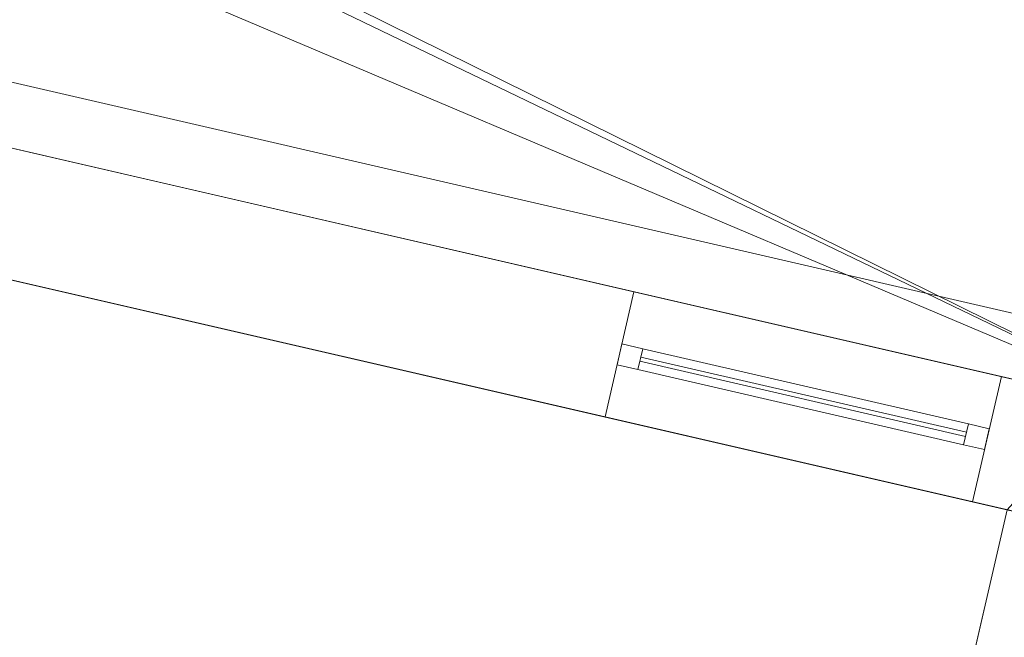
# Model space of a CAD drawing. Header units: millimetres. Extents: x -430348 to -225823, y -86243 to 5084.
# Tile 743 of 1056: x -341310 to -339013, y -59887 to -58446. Entities that reach past the tile are written whole.
import ezdxf

# ---------------------------------------------------------------- set-up
doc = ezdxf.new("R2010")
doc.units = ezdxf.units.MM
for name, color, linetype, lineweight in [('A-GLAZ-CURT', 52, 'Continuous', 9), ('A-GLAZ-CWMG', 51, 'Continuous', 9), ('A-ROOF', 132, 'Continuous', 9), ('A-WALL', 113, 'Continuous', 9)]:
    doc.layers.add(name, color=color, linetype=linetype, lineweight=lineweight)

# ---------------------------------------------------------------- blocks, each defined once
blk = doc.blocks.new('System Panel - Glazed-555769-_3D_ Copy 1')
at = {"layer": 'A-GLAZ-CURT', "transparency": 33554471}
mesh = blk.add_polyface(dxfattribs=at)
corners = [(-390, 5), (-390, 5, 845), (390, 5, 845), (390, 5)]
mesh.append_faces([[corners[k] for k in face] for face in [(1, 2, 3, 0)]])
mesh = blk.add_polyface(dxfattribs=at)
corners = [(390, -5), (-390, -5), (-390, 5), (390, 5)]
mesh.append_faces([[corners[k] for k in face] for face in [(0, 1, 2, 3)]])
mesh = blk.add_polyface(dxfattribs=at)
corners = [(-390, -5, 845), (390, -5, 845), (390, 5, 845), (-390, 5, 845)]
mesh.append_faces([[corners[k] for k in face] for face in [(0, 1, 2, 3)]])
mesh = blk.add_polyface(dxfattribs=at)
corners = [(-390, -5), (-390, -5, 845), (-390, 5, 845), (-390, 5)]
mesh.append_faces([[corners[k] for k in face] for face in [(0, 1, 2, 3)]])
mesh = blk.add_polyface(dxfattribs=at)
corners = [(390, -5, 845), (390, -5), (390, 5), (390, 5, 845)]
mesh.append_faces([[corners[k] for k in face] for face in [(0, 1, 2, 3)]])
mesh = blk.add_polyface(dxfattribs=at)
corners = [(-390, -5), (390, -5), (390, -5, 845), (-390, -5, 845)]
mesh.append_faces([[corners[k] for k in face] for face in [(3, 0, 1, 2)]])
blk = doc.blocks.new('Rectangular Mullion - 50mm x 50mm-494518-_3D_ Copy 1')
at = {"layer": 'A-GLAZ-CWMG'}
mesh = blk.add_polyface(dxfattribs=at)
corners = [(0, 25), (-50, 25), (-50, -25), (0, -25)]
mesh.append_faces([[corners[k] for k in face] for face in [(2, 3, 0, 1)]])
mesh = blk.add_polyface(dxfattribs=at)
corners = [(-50, 25), (0, 25), (0, 25, -340), (-50, 25, -340)]
mesh.append_faces([[corners[k] for k in face] for face in [(3, 0, 1, 2)]])
mesh = blk.add_polyface(dxfattribs=at)
corners = [(-50, -25), (-50, 25), (-50, 25, -340), (-50, -25, -340)]
mesh.append_faces([[corners[k] for k in face] for face in [(3, 0, 1, 2)]])
mesh = blk.add_polyface(dxfattribs=at)
corners = [(0, 25), (0, -25), (0, -25, -340), (0, 25, -340)]
mesh.append_faces([[corners[k] for k in face] for face in [(3, 0, 1, 2)]])
mesh = blk.add_polyface(dxfattribs=at)
corners = [(0, -25), (-50, -25), (-50, -25, -340), (0, -25, -340)]
mesh.append_faces([[corners[k] for k in face] for face in [(3, 0, 1, 2)]])
blk = doc.blocks.new('Rectangular Mullion - 50mm x 50mm-393902-_3D_ Copy 1')
at = {"layer": 'A-GLAZ-CWMG'}
mesh = blk.add_polyface(dxfattribs=at)
corners = [(0, 25), (-50, 25), (-50, -25), (0, -25)]
mesh.append_faces([[corners[k] for k in face] for face in [(3, 0, 1, 2)]])
mesh = blk.add_polyface(dxfattribs=at)
corners = [(0, 25, -780), (0, -25, -780), (-50, -25, -780), (-50, 25, -780)]
mesh.append_faces([[corners[k] for k in face] for face in [(3, 0, 1, 2)]])
mesh = blk.add_polyface(dxfattribs=at)
corners = [(-50, 25), (0, 25), (0, 25, -780), (-50, 25, -780)]
mesh.append_faces([[corners[k] for k in face] for face in [(0, 1, 2, 3)]])
mesh = blk.add_polyface(dxfattribs=at)
corners = [(-50, -25), (-50, 25), (-50, 25, -780), (-50, -25, -780)]
mesh.append_faces([[corners[k] for k in face] for face in [(0, 1, 2, 3)]])
mesh = blk.add_polyface(dxfattribs=at)
corners = [(0, 25), (0, -25), (0, -25, -780), (0, 25, -780)]
mesh.append_faces([[corners[k] for k in face] for face in [(0, 1, 2, 3)]])
mesh = blk.add_polyface(dxfattribs=at)
corners = [(0, -25), (-50, -25), (-50, -25, -780), (0, -25, -780)]
mesh.append_faces([[corners[k] for k in face] for face in [(0, 1, 2, 3)]])
blk = doc.blocks.new('Rectangular Mullion - 50mm x 50mm-555770-_3D_ Copy 1')
at = {"layer": 'A-GLAZ-CWMG'}
mesh = blk.add_polyface(dxfattribs=at)
corners = [(0, 25), (-50, 25), (-50, -25), (0, -25)]
mesh.append_faces([[corners[k] for k in face] for face in [(2, 3, 0, 1)]])
mesh = blk.add_polyface(dxfattribs=at)
corners = [(-50, 25), (0, 25), (0, 25, -920), (-50, 25, -920)]
mesh.append_faces([[corners[k] for k in face] for face in [(3, 0, 1, 2)]])
mesh = blk.add_polyface(dxfattribs=at)
corners = [(-50, -25), (-50, 25), (-50, 25, -920), (-50, -25, -920)]
mesh.append_faces([[corners[k] for k in face] for face in [(3, 0, 1, 2)]])
mesh = blk.add_polyface(dxfattribs=at)
corners = [(0, 25), (0, -25), (0, -25, -920), (0, 25, -920)]
mesh.append_faces([[corners[k] for k in face] for face in [(3, 0, 1, 2)]])
mesh = blk.add_polyface(dxfattribs=at)
corners = [(0, -25), (-50, -25), (-50, -25, -920), (0, -25, -920)]
mesh.append_faces([[corners[k] for k in face] for face in [(3, 0, 1, 2)]])
blk = doc.blocks.new('Rectangular Mullion - 50mm x 50mm-393903-_3D_ Copy 1')
at = {"layer": 'A-GLAZ-CWMG'}
mesh = blk.add_polyface(dxfattribs=at)
corners = [(0, 25), (-50, 25), (-50, -25), (0, -25)]
mesh.append_faces([[corners[k] for k in face] for face in [(2, 3, 0, 1)]])
mesh = blk.add_polyface(dxfattribs=at)
corners = [(0, 25, -780), (0, -25, -780), (-50, -25, -780), (-50, 25, -780)]
mesh.append_faces([[corners[k] for k in face] for face in [(0, 1, 2, 3)]])
mesh = blk.add_polyface(dxfattribs=at)
corners = [(-50, 25), (0, 25), (0, 25, -780), (-50, 25, -780)]
mesh.append_faces([[corners[k] for k in face] for face in [(0, 1, 2, 3)]])
mesh = blk.add_polyface(dxfattribs=at)
corners = [(-50, -25), (-50, 25), (-50, 25, -780), (-50, -25, -780)]
mesh.append_faces([[corners[k] for k in face] for face in [(0, 1, 2, 3)]])
mesh = blk.add_polyface(dxfattribs=at)
corners = [(0, 25), (0, -25), (0, -25, -780), (0, 25, -780)]
mesh.append_faces([[corners[k] for k in face] for face in [(0, 1, 2, 3)]])
mesh = blk.add_polyface(dxfattribs=at)
corners = [(0, -25), (-50, -25), (-50, -25, -780), (0, -25, -780)]
mesh.append_faces([[corners[k] for k in face] for face in [(0, 1, 2, 3)]])
blk = doc.blocks.new('System Panel - Glazed-555771-_3D_ Copy 1')
at = {"layer": 'A-GLAZ-CURT', "transparency": 33554471}
mesh = blk.add_polyface(dxfattribs=at)
corners = [(-390, 5), (-390, 5, 265), (390, 5, 265), (390, 5)]
mesh.append_faces([[corners[k] for k in face] for face in [(1, 2, 3, 0)]])
mesh = blk.add_polyface(dxfattribs=at)
corners = [(390, -5), (-390, -5), (-390, 5), (390, 5)]
mesh.append_faces([[corners[k] for k in face] for face in [(0, 1, 2, 3)]])
mesh = blk.add_polyface(dxfattribs=at)
corners = [(-390, -5, 265), (390, -5, 265), (390, 5, 265), (-390, 5, 265)]
mesh.append_faces([[corners[k] for k in face] for face in [(0, 1, 2, 3)]])
mesh = blk.add_polyface(dxfattribs=at)
corners = [(-390, -5), (-390, -5, 265), (-390, 5, 265), (-390, 5)]
mesh.append_faces([[corners[k] for k in face] for face in [(0, 1, 2, 3)]])
mesh = blk.add_polyface(dxfattribs=at)
corners = [(390, -5, 265), (390, -5), (390, 5), (390, 5, 265)]
mesh.append_faces([[corners[k] for k in face] for face in [(0, 1, 2, 3)]])
mesh = blk.add_polyface(dxfattribs=at)
corners = [(-390, -5), (390, -5), (390, -5, 265), (-390, -5, 265)]
mesh.append_faces([[corners[k] for k in face] for face in [(3, 0, 1, 2)]])
blk = doc.blocks.new('Rectangular Mullion - 50mm x 50mm-555772-_3D_ Copy 1')
at = {"layer": 'A-GLAZ-CWMG'}
mesh = blk.add_polyface(dxfattribs=at)
corners = [(0, 25, -920), (0, -25, -920), (-50, -25, -920), (-50, 25, -920)]
mesh.append_faces([[corners[k] for k in face] for face in [(3, 0, 1, 2)]])
mesh = blk.add_polyface(dxfattribs=at)
corners = [(-50, 25), (0, 25), (0, 25, -920), (-50, 25, -920)]
mesh.append_faces([[corners[k] for k in face] for face in [(3, 0, 1, 2)]])
mesh = blk.add_polyface(dxfattribs=at)
corners = [(-50, -25), (-50, 25), (-50, 25, -920), (-50, -25, -920)]
mesh.append_faces([[corners[k] for k in face] for face in [(0, 1, 2, 3)]])
mesh = blk.add_polyface(dxfattribs=at)
corners = [(0, 25), (0, -25), (0, -25, -920), (0, 25, -920)]
mesh.append_faces([[corners[k] for k in face] for face in [(0, 1, 2, 3)]])
mesh = blk.add_polyface(dxfattribs=at)
corners = [(0, -25), (-50, -25), (-50, -25, -920), (0, -25, -920)]
mesh.append_faces([[corners[k] for k in face] for face in [(3, 0, 1, 2)]])
blk = doc.blocks.new('Rectangular Mullion - 50mm x 50mm-494523-_3D_ Copy 1')
at = {"layer": 'A-GLAZ-CWMG'}
mesh = blk.add_polyface(dxfattribs=at)
corners = [(0, 25, -340), (0, -25, -340), (-50, -25, -340), (-50, 25, -340)]
mesh.append_faces([[corners[k] for k in face] for face in [(0, 1, 2, 3)]])
mesh = blk.add_polyface(dxfattribs=at)
corners = [(-50, 25), (0, 25), (0, 25, -340), (-50, 25, -340)]
mesh.append_faces([[corners[k] for k in face] for face in [(3, 0, 1, 2)]])
mesh = blk.add_polyface(dxfattribs=at)
corners = [(-50, -25), (-50, 25), (-50, 25, -340), (-50, -25, -340)]
mesh.append_faces([[corners[k] for k in face] for face in [(3, 0, 1, 2)]])
mesh = blk.add_polyface(dxfattribs=at)
corners = [(0, 25), (0, -25), (0, -25, -340), (0, 25, -340)]
mesh.append_faces([[corners[k] for k in face] for face in [(3, 0, 1, 2)]])
mesh = blk.add_polyface(dxfattribs=at)
corners = [(0, -25), (-50, -25), (-50, -25, -340), (0, -25, -340)]
mesh.append_faces([[corners[k] for k in face] for face in [(3, 0, 1, 2)]])
blk = doc.blocks.new('Rectangular Mullion - 50mm x 50mm-494349-_3D_ Copy 1')
at = {"layer": 'A-GLAZ-CWMG'}
mesh = blk.add_polyface(dxfattribs=at)
corners = [(25, 25), (-25, 25), (-25, -25), (25, -25)]
mesh.append_faces([[corners[k] for k in face] for face in [(2, 3, 0, 1)]])
mesh = blk.add_polyface(dxfattribs=at)
corners = [(25, 25, -780), (25, -25, -780), (-25, -25, -780), (-25, 25, -780)]
mesh.append_faces([[corners[k] for k in face] for face in [(0, 1, 2, 3)]])
mesh = blk.add_polyface(dxfattribs=at)
corners = [(-25, 25), (25, 25), (25, 25, -780), (-25, 25, -780)]
mesh.append_faces([[corners[k] for k in face] for face in [(0, 1, 2, 3)]])
mesh = blk.add_polyface(dxfattribs=at)
corners = [(-25, -25), (-25, 25), (-25, 25, -780), (-25, -25, -780)]
mesh.append_faces([[corners[k] for k in face] for face in [(0, 1, 2, 3)]])
mesh = blk.add_polyface(dxfattribs=at)
corners = [(25, 25), (25, -25), (25, -25, -780), (25, 25, -780)]
mesh.append_faces([[corners[k] for k in face] for face in [(0, 1, 2, 3)]])
mesh = blk.add_polyface(dxfattribs=at)
corners = [(25, -25), (-25, -25), (-25, -25, -780), (25, -25, -780)]
mesh.append_faces([[corners[k] for k in face] for face in [(0, 1, 2, 3)]])

msp = doc.modelspace()

# ---------------------------------------------------------------- block references
at = {"layer": 'A-GLAZ-CURT', "transparency": 33554471, "rotation": 166.9999999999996}
for name, p in [('System Panel - Glazed-555769-_3D_ Copy 1', (-339482.1, -59326, 63300)), ('System Panel - Glazed-555771-_3D_ Copy 1', (-339482.1, -59326, 64195))]:
    msp.add_blockref(name, p, dxfattribs=at)
at = {"layer": 'A-GLAZ-CWMG', "extrusion": (0, 0, -1), "rotation": 13.00000000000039}
for name, p in [('Rectangular Mullion - 50mm x 50mm-555770-_3D_ Copy 1', (339910.8, -59227, -63250)), ('Rectangular Mullion - 50mm x 50mm-494523-_3D_ Copy 1', (339910.8, -59227, -64170))]:
    msp.add_blockref(name, p, dxfattribs=at)
at = {"layer": 'A-GLAZ-CWMG', "extrusion": (-0.97437, 0.224951, 0), "rotation": 90}
for name, p in [('Rectangular Mullion - 50mm x 50mm-393902-_3D_ Copy 1', (134172.3, 64510, 317825.7)), ('Rectangular Mullion - 50mm x 50mm-494349-_3D_ Copy 1', (134172.3, 64170, 317825.7))]:
    msp.add_blockref(name, p, dxfattribs=at)
at = {"layer": 'A-GLAZ-CWMG', "extrusion": (0.97437, -0.224951, 0), "rotation": 270}
msp.add_blockref('Rectangular Mullion - 50mm x 50mm-393903-_3D_ Copy 1', (-134172.3, 63250, -317045.7), dxfattribs=at)
at = {"layer": 'A-GLAZ-CWMG', "rotation": 346.9999999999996}
for name, p in [('Rectangular Mullion - 50mm x 50mm-494518-_3D_ Copy 1', (-339053.4, -59425, 64510)), ('Rectangular Mullion - 50mm x 50mm-555772-_3D_ Copy 1', (-339053.4, -59425, 64170))]:
    msp.add_blockref(name, p, dxfattribs=at)

# ---------------------------------------------------------------- meshes
at = {"layer": 'A-ROOF'}
mesh = msp.add_polyface(dxfattribs=at)
corners = [(-337781.6, -57960.2, 62630.2), (-338274.1, -58047.1, 62678.9), (-338581.8, -59379.9, 63020), (-344281.8, -58064, 63020), (-343429.3, -54371.1, 62075), (-337280.7, -55790.6, 62075), (-342364.7, -56929.8, 62636.9), (-342968.8, -56790.3, 62636.9), (-343195.8, -57773.6, 62888.5), (-342591.7, -57913, 62888.5), (-340367, -57427.7, 62645.9), (-340971.1, -57288.2, 62645.9), (-341198.1, -58271.5, 62897.5), (-340594, -58410.9, 62897.5)]
mesh.append_faces([[corners[k] for k in face] for face in [(9, 3, 8), (1, 10, 5, 0)]], dxfattribs={"vtx0": -1, "vtx1": -1})
mesh.append_faces([[corners[k] for k in face] for face in [(11, 6, 4, 5)]], dxfattribs={"vtx0": -1, "vtx1": -1, "vtx3": -1})
mesh.append_faces([[corners[k] for k in face] for face in [(5, 10, 11)]], dxfattribs={"vtx0": -1, "vtx2": -1})
mesh.append_faces([[corners[k] for k in face] for face in [(12, 2, 3, 9)]], dxfattribs={"vtx0": -1, "vtx2": -1, "vtx3": -1})
mesh.append_faces([[corners[k] for k in face] for face in [(6, 7, 4), (12, 13, 2)]], dxfattribs={"vtx1": -1, "vtx2": -1})
mesh.append_faces([[corners[k] for k in face] for face in [(7, 8, 3, 4), (9, 6, 11, 12), (1, 2, 13, 10)]], dxfattribs={"vtx1": -1, "vtx3": -1})
mesh = msp.add_polyface(dxfattribs=at)
corners = [(-344281.8, -58064, 63123.1), (-338581.8, -59379.9, 63123.1), (-338274.1, -58047.1, 62782), (-337781.6, -57960.2, 62733.3), (-337280.7, -55790.6, 62178.1), (-343429.3, -54371.1, 62178.1), (-342963.4, -56766.8, 62734), (-342359.3, -56906.2, 62734), (-342586.3, -57889.5, 62985.6), (-343190.4, -57750, 62985.6), (-340965.7, -57264.7, 62742.9), (-340361.6, -57404.1, 62742.9), (-340588.6, -58387.4, 62994.5), (-341192.7, -58247.9, 62994.5)]
mesh.append_faces([[corners[k] for k in face] for face in [(4, 11, 2, 3)]], dxfattribs={"vtx0": -1, "vtx1": -1})
mesh.append_faces([[corners[k] for k in face] for face in [(10, 5, 7)]], dxfattribs={"vtx0": -1, "vtx1": -1, "vtx2": -1})
mesh.append_faces([[corners[k] for k in face] for face in [(13, 0, 1, 12), (0, 9, 6, 5), (5, 6, 7), (10, 7, 8, 13), (12, 1, 2, 11)]], dxfattribs={"vtx0": -1, "vtx2": -1})
mesh.append_faces([[corners[k] for k in face] for face in [(8, 9, 0, 13)]], dxfattribs={"vtx1": -1, "vtx2": -1, "vtx3": -1})
mesh.append_faces([[corners[k] for k in face] for face in [(10, 11, 4, 5)]], dxfattribs={"vtx1": -1, "vtx3": -1})
mesh = msp.add_polyface(dxfattribs=at)
corners = [(-332194.6, -60700.6, 64510), (-332936.9, -63916, 66863.9), (-347357.6, -60586.7, 66863.9), (-349830.6, -56629, 64510)]
mesh.append_faces([[corners[k] for k in face] for face in [(0, 1, 2, 3)]])
mesh = msp.add_polyface(dxfattribs=at)
corners = [(-332194.6, -60700.6, 64632.8), (-349830.6, -56629, 64632.8), (-347357.6, -60586.7, 66986.7), (-332936.9, -63916, 66986.7)]
mesh.append_faces([[corners[k] for k in face] for face in [(2, 3, 0, 1)]])
mesh = msp.add_polyface(dxfattribs=at)
corners = [(-349830.6, -56629, 64510), (-349830.6, -56629, 64632.8), (-332194.6, -60700.6, 64632.8), (-332194.6, -60700.6, 64510)]
mesh.append_faces([[corners[k] for k in face] for face in [(2, 3, 0, 1)]])
mesh = msp.add_polyface(dxfattribs=at)
corners = [(-338581.8, -59379.9, 63123.1), (-344281.8, -58064, 63123.1), (-344281.8, -58064, 63020), (-338581.8, -59379.9, 63020)]
mesh.append_faces([[corners[k] for k in face] for face in [(0, 1, 2, 3)]])
mesh = msp.add_polyface(dxfattribs=at)
corners = [(-340261.2, -65026.9, 62075.5), (-339006, -59589.9, 62075.5), (-337272.8, -59990, 62075.5), (-338528, -65427, 62075.5)]
mesh.append_faces([[corners[k] for k in face] for face in [(0, 1, 2, 3)]])
mesh = msp.add_polyface(dxfattribs=at)
corners = [(-339006, -59589.9, 62175.5), (-340261.2, -65026.9, 62175.5), (-338528, -65427, 62175.5), (-337272.8, -59990, 62175.5)]
mesh.append_faces([[corners[k] for k in face] for face in [(3, 0, 1, 2)]])
mesh = msp.add_polyface(dxfattribs=at)
corners = [(-340261.2, -65026.9, 62175.5), (-339006, -59589.9, 62175.5), (-339006, -59589.9, 62075.5), (-340261.2, -65026.9, 62075.5)]
mesh.append_faces([[corners[k] for k in face] for face in [(1, 2, 3, 0)]])
at = {"layer": 'A-WALL'}
mesh = msp.add_polyface(dxfattribs=at)
corners = [(-318492.7, -64325.7, 59055.2), (-325272.3, -62760.5, 59055.2), (-325564.6, -62693, 59055.2), (-326621.8, -62449, 59055.2), (-326914.1, -62381.5, 59055.2), (-337272.8, -59990, 59055.2), (-337565.1, -59922.5, 59055.2), (-338713.7, -59657.3, 59055.2), (-339006, -59589.9, 59055.2), (-349473.9, -57173.2, 59055.2), (-349766.2, -57105.7, 59055.2), (-349698.7, -56813.4, 59055.2), (-344281.8, -58064, 59055.2), (-344087, -58108.9, 59055.2), (-338776.6, -59334.9, 59055.2), (-338581.8, -59379.9, 59055.2), (-337490.2, -59631.9, 59055.2), (-337295.3, -59676.9, 59055.2), (-332676.8, -60743.2, 59055.2), (-332482, -60788.2, 59055.2), (-332086.3, -60879.5, 59055.2), (-331794, -60947, 59055.2), (-327096, -62031.6, 59055.2), (-326803.7, -62099.1, 59055.2), (-325472.9, -62406.3, 59055.2), (-325179.5, -62474.1, 59055.2), (-321464.2, -63331.8, 59055.2), (-321171.8, -63399.3, 59055.2), (-318425.2, -64033.4, 59055.2)]
mesh.append_faces([[corners[k] for k in face] for face in [(0, 27, 28)]], dxfattribs={"vtx0": -1})
mesh.append_faces([[corners[k] for k in face] for face in [(24, 3, 23)]], dxfattribs={"vtx0": -1, "vtx1": -1})
mesh.append_faces([[corners[k] for k in face] for face in [(5, 18, 19), (20, 4, 5, 19), (23, 3, 4, 22), (6, 16, 17), (9, 12, 13)]], dxfattribs={"vtx0": -1, "vtx2": -1})
mesh.append_faces([[corners[k] for k in face] for face in [(24, 1, 2, 3), (4, 20, 21, 22), (1, 24, 25, 26)]], dxfattribs={"vtx0": -1, "vtx3": -1})
mesh.append_faces([[corners[k] for k in face] for face in [(7, 8, 14, 15), (8, 9, 13, 14), (5, 6, 17, 18), (6, 7, 15, 16), (0, 1, 26, 27)]], dxfattribs={"vtx1": -1, "vtx3": -1})
mesh.append_faces([[corners[k] for k in face] for face in [(9, 10, 11, 12)]], dxfattribs={"vtx3": -1})
mesh = msp.add_polyface(dxfattribs=at)
corners = [(-349698.7, -56813.4, 64617), (-349703.2, -56832.8, 64631.3), (-349493.4, -57168.7, 64831), (-349473.9, -57173.2, 64831), (-332227.7, -61154.8, 64831), (-332160.2, -60862.5, 64617)]
mesh.append_faces([[corners[k] for k in face] for face in [(1, 2, 3, 0)]], dxfattribs={"vtx2": -1})
mesh.append_faces([[corners[k] for k in face] for face in [(3, 4, 5, 0)]], dxfattribs={"vtx3": -1})
mesh = msp.add_polyface(dxfattribs=at)
corners = [(-318425.2, -64033.4, 59055.2), (-321171.8, -63399.3, 59055.2), (-321464.2, -63331.8, 59055.2), (-325179.5, -62474.1, 59055.2), (-325472.9, -62406.3, 59055.2), (-326803.7, -62099.1, 59055.2), (-327096, -62031.6, 59055.2), (-331794, -60947, 59055.2), (-332086.3, -60879.5, 59055.2), (-332482, -60788.2, 59055.2), (-332676.8, -60743.2, 59055.2), (-337295.3, -59676.9, 59055.2), (-337490.2, -59631.9, 59055.2), (-338581.8, -59379.9, 59055.2), (-338776.6, -59334.9, 59055.2), (-344087, -58108.9, 59055.2), (-344281.8, -58064, 59055.2), (-349698.7, -56813.4, 59055.2), (-349698.7, -56813.4, 64617), (-332160.2, -60862.5, 64617), (-332160.2, -60862.5, 64817), (-318480, -64020.8, 64817), (-318425.2, -64033.4, 64857.1), (-318648.2, -63981.9, 63579.7), (-318648.2, -63981.9, 64579.7), (-319505.7, -63784, 64579.7), (-319505.7, -63784, 63579.7), (-321298.5, -63370.1, 63450), (-321298.5, -63370.1, 64710), (-322701.6, -63046.1, 64710), (-322701.6, -63046.1, 63450), (-324230.5, -62693.2, 63450), (-324230.5, -62693.2, 64710), (-325107.4, -62490.7, 64710), (-325107.4, -62490.7, 63450), (-325637.4, -62368.4, 63450), (-325637.4, -62368.4, 64710), (-326296.2, -62216.3, 64710), (-326296.2, -62216.3, 63450), (-326958.7, -62063.3, 63450), (-326958.7, -62063.3, 64710), (-327835.7, -61860.8, 64710), (-327835.7, -61860.8, 63450), (-329394.6, -61500.9, 63450), (-329394.6, -61500.9, 64710), (-330758.8, -61186, 64710), (-330758.8, -61186, 63450), (-333339, -60590.3, 63250), (-333339, -60590.3, 64510), (-334625.2, -60293.4, 64510), (-334625.2, -60293.4, 63250), (-336301.1, -59906.4, 63250), (-336301.1, -59906.4, 64510), (-337119.6, -59717.5, 64510), (-337119.6, -59717.5, 63250), (-337801.6, -59560, 63250), (-337801.6, -59560, 64510), (-338366.8, -59429.5, 64510), (-338366.8, -59429.5, 63250), (-339019.6, -59278.8, 63250), (-339019.6, -59278.8, 64510), (-339877.1, -59080.9, 64510), (-339877.1, -59080.9, 63250), (-341523.7, -58700.7, 63250), (-341523.7, -58700.7, 64510), (-342809.9, -58403.8, 64510), (-342809.9, -58403.8, 63250), (-345421.2, -57800.9, 63250), (-345421.2, -57800.9, 64510), (-346707.4, -57504, 64510), (-346707.4, -57504, 63250), (-348480.7, -57094.6, 63250), (-348480.7, -57094.6, 64510), (-349201.8, -56928.1, 64510), (-349201.8, -56928.1, 63250), (-344697, -57968.1, 61019.9), (-344697, -57968.1, 62019.9), (-345281.6, -57833.1, 62019.9), (-345281.6, -57833.1, 61019.9), (-346846.2, -57471.9, 60762.9), (-346846.2, -57471.9, 62022.9), (-347567.2, -57305.5, 62022.9), (-347567.2, -57305.5, 60762.9), (-348480.7, -57094.6, 59750), (-348480.7, -57094.6, 61750), (-349201.8, -56928.1, 61750), (-349201.8, -56928.1, 59750), (-332086.3, -60879.5, 60653.9), (-332086.3, -60879.5, 61913.9), (-333372.5, -60582.6, 61913.9), (-333372.5, -60582.6, 60653.9), (-318648.2, -63981.9, 60928.8), (-318648.2, -63981.9, 61928.8), (-319505.7, -63784, 61928.8), (-319505.7, -63784, 60928.8), (-320597, -63532, 60928.8), (-320597, -63532, 61928.8), (-321171.8, -63399.3, 61928.8), (-321171.8, -63399.3, 60928.8), (-325637.4, -62368.4, 62306.2), (-326554.4, -62156.7, 62306.2), (-326554.4, -62156.7, 59686.2), (-325637.4, -62368.4, 59686.2)]
mesh.append_faces([[corners[k] for k in face] for face in [(95, 1, 98), (23, 92, 26), (31, 99, 34), (38, 40, 37), (34, 36, 33), (39, 100, 42), (60, 57, 59), (72, 69, 71)]], dxfattribs={"vtx0": -1, "vtx1": -1})
mesh.append_faces([[corners[k] for k in face] for face in [(94, 1, 95, 93), (46, 47, 19, 45), (29, 32, 21, 28), (23, 22, 92), (11, 51, 90), (58, 14, 59, 57), (53, 56, 19, 52)]], dxfattribs={"vtx0": -1, "vtx1": -1, "vtx2": -1})
mesh.append_faces([[corners[k] for k in face] for face in [(43, 100, 6, 87), (98, 99, 31, 30)]], dxfattribs={"vtx0": -1, "vtx1": -1, "vtx2": -1, "vtx3": -1})
mesh.append_faces([[corners[k] for k in face] for face in [(98, 3, 102, 99), (88, 47, 46, 43), (42, 100, 43, 44), (20, 33, 36, 37), (34, 99, 35, 36), (38, 100, 39, 40), (20, 37, 40, 41), (66, 15, 75, 76), (71, 81, 84, 85), (18, 65, 68, 69), (18, 69, 72, 73)]], dxfattribs={"vtx0": -1, "vtx1": -1, "vtx3": -1})
mesh.append_faces([[corners[k] for k in face] for face in [(0, 91, 92, 22), (93, 95, 96), (101, 5, 6, 100), (102, 3, 4), (30, 31, 32, 29), (24, 21, 22, 23), (33, 20, 21, 32), (44, 41, 42), (45, 19, 20), (47, 88, 89, 50), (75, 15, 16, 78), (17, 86, 83, 16), (82, 83, 84, 81), (19, 60, 61), (85, 74, 71)]], dxfattribs={"vtx0": -1, "vtx2": -1})
mesh.append_faces([[corners[k] for k in face] for face in [(26, 92, 93, 96), (21, 24, 25, 28), (19, 48, 49, 52), (50, 89, 90, 51), (83, 82, 79, 16), (67, 76, 77, 80), (19, 56, 57, 60), (64, 18, 19, 61), (67, 65, 66, 76), (71, 69, 70, 81), (18, 73, 74, 85)]], dxfattribs={"vtx0": -1, "vtx2": -1, "vtx3": -1})
mesh.append_faces([[corners[k] for k in face] for face in [(98, 1, 2, 3), (87, 6, 7, 8), (87, 8, 9, 10)]], dxfattribs={"vtx0": -1, "vtx3": -1})
mesh.append_faces([[corners[k] for k in face] for face in [(87, 88, 43), (47, 48, 19), (77, 78, 80), (62, 59, 14), (66, 63, 15), (67, 68, 65), (64, 65, 18)]], dxfattribs={"vtx1": -1, "vtx2": -1})
mesh.append_faces([[corners[k] for k in face] for face in [(96, 97, 27, 26), (44, 45, 20, 41), (12, 13, 55, 54), (14, 15, 63, 62), (79, 80, 78, 16)]], dxfattribs={"vtx1": -1, "vtx2": -1, "vtx3": -1})
mesh.append_faces([[corners[k] for k in face] for face in [(94, 91, 0, 1), (97, 98, 30, 27), (101, 102, 4, 5), (99, 100, 38, 35), (25, 26, 27, 28), (54, 51, 11, 12), (13, 14, 58, 55), (90, 87, 10, 11), (49, 50, 51, 52), (85, 86, 17, 18), (80, 81, 70, 67), (53, 54, 55, 56), (61, 62, 63, 64)]], dxfattribs={"vtx1": -1, "vtx3": -1})
mesh = msp.add_polyface(dxfattribs=at)
corners = [(-349766.2, -57105.7, 59055.2), (-349473.9, -57173.2, 59055.2), (-339006, -59589.9, 59055.2), (-338713.7, -59657.3, 59055.2), (-337565.1, -59922.5, 59055.2), (-337272.8, -59990, 59055.2), (-326914.1, -62381.5, 59055.2), (-326621.8, -62449, 59055.2), (-325564.6, -62693, 59055.2), (-325272.3, -62760.5, 59055.2), (-318492.7, -64325.7, 59055.2), (-318492.7, -64325.7, 65031), (-332227.7, -61154.8, 65031), (-332227.7, -61154.8, 64831), (-349473.9, -57173.2, 64831), (-349493.4, -57168.7, 64831), (-349766.2, -57105.7, 64631.3), (-318715.7, -64274.2, 64579.7), (-318715.7, -64274.2, 63579.7), (-319573.2, -64076.3, 63579.7), (-319573.2, -64076.3, 64579.7), (-321366, -63662.4, 64710), (-321366, -63662.4, 63450), (-322769.1, -63338.4, 63450), (-322769.1, -63338.4, 64710), (-324298, -62985.5, 64710), (-324298, -62985.5, 63450), (-325174.9, -62783, 63450), (-325174.9, -62783, 64710), (-325704.9, -62660.7, 64710), (-325704.9, -62660.7, 63450), (-326363.6, -62508.6, 63450), (-326363.6, -62508.6, 64710), (-327026.2, -62355.6, 64710), (-327026.2, -62355.6, 63450), (-327903.1, -62153.2, 63450), (-327903.1, -62153.2, 64710), (-329462.1, -61793.2, 64710), (-329462.1, -61793.2, 63450), (-330826.3, -61478.3, 63450), (-330826.3, -61478.3, 64710), (-333406.5, -60882.6, 64510), (-333406.5, -60882.6, 63250), (-334692.7, -60585.7, 63250), (-334692.7, -60585.7, 64510), (-336368.6, -60198.8, 64510), (-336368.6, -60198.8, 63250), (-337187.1, -60009.8, 63250), (-337187.1, -60009.8, 64510), (-337869.1, -59852.3, 64510), (-337869.1, -59852.3, 63250), (-338434.3, -59721.9, 63250), (-338434.3, -59721.9, 64510), (-339087.1, -59571.1, 64510), (-339087.1, -59571.1, 63250), (-339944.5, -59373.2, 63250), (-339944.5, -59373.2, 64510), (-341591.2, -58993, 64510), (-341591.2, -58993, 63250), (-342877.4, -58696.1, 63250), (-342877.4, -58696.1, 64510), (-345488.7, -58093.2, 64510), (-345488.7, -58093.2, 63250), (-346774.9, -57796.3, 63250), (-346774.9, -57796.3, 64510), (-348548.2, -57386.9, 64510), (-348548.2, -57386.9, 63250), (-349269.3, -57220.4, 63250), (-349269.3, -57220.4, 64510), (-344764.5, -58260.4, 62019.9), (-344764.5, -58260.4, 61019.9), (-345349.1, -58125.4, 61019.9), (-345349.1, -58125.4, 62019.9), (-346913.6, -57764.2, 62022.9), (-346913.6, -57764.2, 60762.9), (-347634.7, -57597.8, 60762.9), (-347634.7, -57597.8, 62022.9), (-348548.2, -57386.9, 61750), (-348548.2, -57386.9, 59750), (-349269.3, -57220.4, 59750), (-349269.3, -57220.4, 61750), (-332153.8, -61171.8, 61913.9), (-332153.8, -61171.8, 60653.9), (-333439.9, -60874.9, 60653.9), (-333439.9, -60874.9, 61913.9), (-318715.7, -64274.2, 61928.8), (-318715.7, -64274.2, 60928.8), (-319573.2, -64076.3, 60928.8), (-319573.2, -64076.3, 61928.8), (-320664.4, -63824.3, 61928.8), (-320664.4, -63824.3, 60928.8), (-321239.3, -63691.6, 60928.8), (-321239.3, -63691.6, 61928.8), (-326621.8, -62449, 62306.2), (-325704.9, -62660.7, 62306.2), (-325704.9, -62660.7, 59686.2), (-326621.8, -62449, 59686.2)]
mesh.append_faces([[corners[k] for k in face] for face in [(67, 80, 66), (55, 2, 54), (93, 38, 96), (96, 7, 95), (91, 10, 90), (42, 13, 41), (19, 85, 18), (21, 11, 24)]], dxfattribs={"vtx0": -1, "vtx1": -1})
mesh.append_faces([[corners[k] for k in face] for face in [(71, 74, 78, 70), (61, 60, 14, 64), (65, 64, 14, 68), (12, 29, 28, 11), (25, 24, 11, 28)]], dxfattribs={"vtx0": -1, "vtx1": -1, "vtx2": -1})
mesh.append_faces([[corners[k] for k in face] for face in [(46, 5, 83, 43), (58, 70, 2, 55)]], dxfattribs={"vtx0": -1, "vtx1": -1, "vtx2": -1, "vtx3": -1})
mesh.append_faces([[corners[k] for k in face] for face in [(66, 76, 63, 64), (57, 56, 13, 14), (13, 45, 44, 41), (13, 42, 39, 40), (91, 95, 9, 10), (91, 26, 94, 95), (19, 89, 88, 85), (12, 37, 36, 33)]], dxfattribs={"vtx0": -1, "vtx1": -1, "vtx3": -1})
mesh.append_faces([[corners[k] for k in face] for face in [(79, 0, 1, 78), (0, 79, 80, 16), (78, 74, 75), (63, 76, 73, 62), (59, 69, 70, 58), (5, 46, 47), (46, 43, 44, 45), (50, 47, 48, 49), (60, 61, 62, 59), (58, 55, 56, 57), (54, 51, 52, 53), (90, 87, 88, 89), (23, 91, 92, 22), (94, 30, 31), (22, 19, 20, 21)]], dxfattribs={"vtx0": -1, "vtx2": -1})
mesh.append_faces([[corners[k] for k in face] for face in [(66, 80, 77, 76), (73, 71, 72, 62), (78, 1, 2, 70), (54, 2, 3, 51), (62, 72, 69, 59), (38, 81, 82, 6), (81, 38, 39, 42), (93, 34, 35, 38), (10, 86, 87, 90), (22, 92, 89, 19), (27, 29, 30, 94), (23, 25, 26, 91), (11, 17, 18, 85)]], dxfattribs={"vtx0": -1, "vtx2": -1, "vtx3": -1})
mesh.append_faces([[corners[k] for k in face] for face in [(68, 14, 15, 16)]], dxfattribs={"vtx0": -1, "vtx3": -1})
mesh.append_faces([[corners[k] for k in face] for face in [(73, 74, 71), (83, 84, 43), (65, 66, 64), (60, 57, 14), (56, 53, 13), (8, 9, 95, 7), (26, 27, 94), (23, 24, 25), (27, 28, 29)]], dxfattribs={"vtx1": -1, "vtx2": -1})
mesh.append_faces([[corners[k] for k in face] for face in [(4, 5, 47, 50), (67, 68, 16, 80), (48, 45, 13, 49), (52, 49, 13, 53), (6, 7, 96, 38), (93, 94, 31, 34), (32, 29, 12, 33), (20, 17, 11, 21)]], dxfattribs={"vtx1": -1, "vtx2": -1, "vtx3": -1})
mesh.append_faces([[corners[k] for k in face] for face in [(77, 78, 75, 76), (3, 4, 50, 51), (42, 43, 84, 81), (82, 83, 5, 6), (37, 38, 35, 36), (85, 86, 10, 11), (40, 37, 12, 13), (33, 34, 31, 32)]], dxfattribs={"vtx1": -1, "vtx3": -1})
mesh = msp.add_polyface(dxfattribs=at)
corners = [(-339019.6, -59278.8, 64510), (-339087.1, -59571.1, 64510), (-339944.5, -59373.2, 64510), (-339877.1, -59080.9, 64510)]
mesh.append_faces([[corners[k] for k in face] for face in [(1, 2, 3, 0)]])
mesh = msp.add_polyface(dxfattribs=at)
corners = [(-339877.1, -59080.9, 64510), (-339944.5, -59373.2, 64510), (-339944.5, -59373.2, 63250), (-339877.1, -59080.9, 63250)]
mesh.append_faces([[corners[k] for k in face] for face in [(1, 2, 3, 0)]])
mesh = msp.add_polyface(dxfattribs=at)
corners = [(-339087.1, -59571.1, 63250), (-339019.6, -59278.8, 63250), (-339877.1, -59080.9, 63250), (-339944.5, -59373.2, 63250)]
mesh.append_faces([[corners[k] for k in face] for face in [(3, 0, 1, 2)]])
mesh = msp.add_polyface(dxfattribs=at)
corners = [(-339019.6, -59278.8, 63250), (-339087.1, -59571.1, 63250), (-339087.1, -59571.1, 64510), (-339019.6, -59278.8, 64510)]
mesh.append_faces([[corners[k] for k in face] for face in [(0, 1, 2, 3)]])
mesh = msp.add_polyface(dxfattribs=at)
corners = [(-339006, -59589.9, 59055.2), (-340261.2, -65026.9, 59055.2), (-340261.2, -65026.9, 62075.5), (-339006, -59589.9, 62075.5), (-339793.5, -63001.1, 60458), (-339793.5, -63001.1, 61858), (-340005, -63917, 61858), (-340005, -63917, 60458)]
mesh.append_faces([[corners[k] for k in face] for face in [(5, 3, 4)]], dxfattribs={"vtx0": -1, "vtx1": -1})
mesh.append_faces([[corners[k] for k in face] for face in [(7, 1, 2, 6), (1, 7, 4)]], dxfattribs={"vtx0": -1, "vtx2": -1})
mesh.append_faces([[corners[k] for k in face] for face in [(4, 3, 0, 1)]], dxfattribs={"vtx0": -1, "vtx3": -1})
mesh.append_faces([[corners[k] for k in face] for face in [(2, 3, 5, 6)]], dxfattribs={"vtx1": -1, "vtx3": -1})
mesh = msp.add_polyface(dxfattribs=at)
corners = [(-338713.7, -59657.3, 59055.2), (-339968.9, -65094.4, 59055.2), (-340261.2, -65026.9, 59055.2), (-339006, -59589.9, 59055.2)]
mesh.append_faces([[corners[k] for k in face] for face in [(0, 1, 2, 3)]])
mesh = msp.add_polyface(dxfattribs=at)
corners = [(-339968.9, -65094.4, 62075.5), (-338713.7, -59657.3, 62075.5), (-339006, -59589.9, 62075.5), (-340261.2, -65026.9, 62075.5)]
mesh.append_faces([[corners[k] for k in face] for face in [(2, 3, 0, 1)]])
mesh = msp.add_polyface(dxfattribs=at)
corners = [(-339968.9, -65094.4, 59055.2), (-338713.7, -59657.3, 59055.2), (-338713.7, -59657.3, 62075.5), (-339968.9, -65094.4, 62075.5), (-339501.2, -63068.6, 61858), (-339501.2, -63068.6, 60458), (-339712.7, -63984.5, 60458), (-339712.7, -63984.5, 61858)]
mesh.append_faces([[corners[k] for k in face] for face in [(6, 0, 5)]], dxfattribs={"vtx0": -1, "vtx1": -1})
mesh.append_faces([[corners[k] for k in face] for face in [(3, 7, 4, 2), (2, 4, 5)]], dxfattribs={"vtx0": -1, "vtx2": -1})
mesh.append_faces([[corners[k] for k in face] for face in [(1, 2, 5, 0)]], dxfattribs={"vtx1": -1, "vtx2": -1})
mesh.append_faces([[corners[k] for k in face] for face in [(3, 0, 6, 7)]], dxfattribs={"vtx1": -1, "vtx3": -1})

doc.saveas('drawing.dxf')
